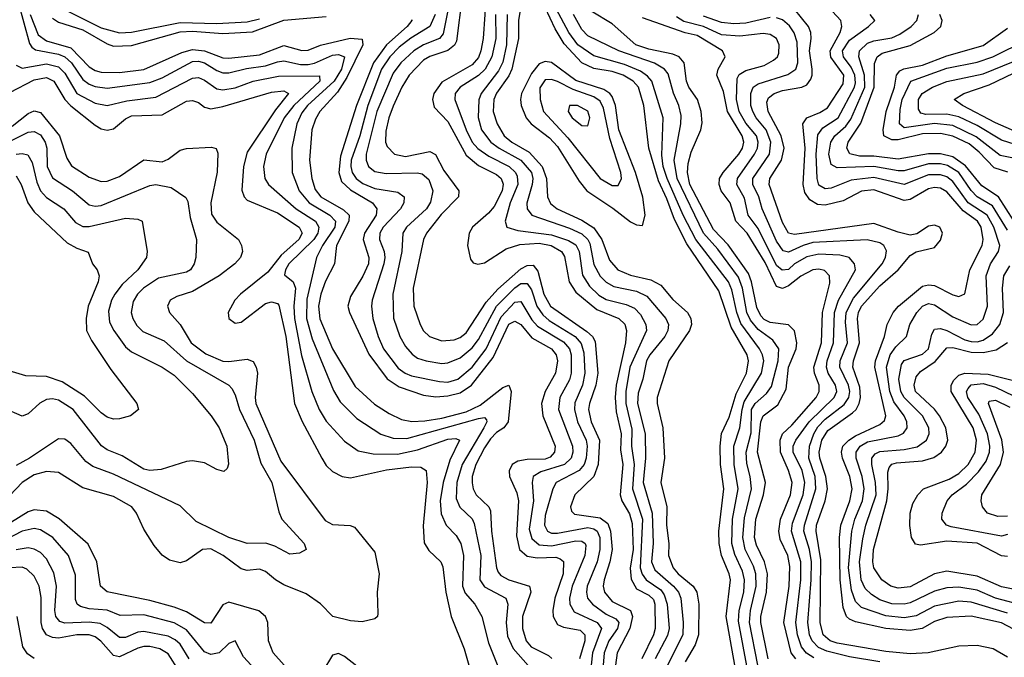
# Model space of a CAD drawing. Header units: inches. Extents: x 501365 to 657855, y 482276 to 547543.
# Tile 401 of 656: x 583702 to 586939, y 512756 to 514852. Entities that reach past the tile are written whole.
import ezdxf

# ---------------------------------------------------------------- set-up
doc = ezdxf.new("R2010")
doc.units = ezdxf.units.IN
doc.header["$MEASUREMENT"] = 0
doc.layers.add('A5581', color=7, linetype='Continuous')

msp = doc.modelspace()

# ---------------------------------------------------------------- linework, layer by layer
at = {"layer": 'A5581', "color": 5}
for points, elevation in [([(586096.2, 512710), (586065.9, 512874.1), (586068, 512910), (586082.5, 512970), (586084.8, 513010), (586078.6, 513038.6), (586053.1, 513093.1), (586043.4, 513130), (586046.1, 513210), (586064.2, 513310), (586050.6, 513390), (586049.5, 513450), (586070.2, 513510), (586076.9, 513570), (586084.4, 513595.6), (586141.4, 513690), (586148.4, 513730), (586144.5, 513750), (586134.9, 513770), (586073.4, 513853.4), (586060.2, 513890), (586043.6, 513963.6), (586032.6, 513990), (585925.4, 514130), (585883.8, 514210), (585830.6, 514330), (585818, 514370), (585813.1, 514406.9), (585817.5, 514530), (585780.4, 514650), (585766.7, 514666.8), (585742.9, 514682.9), (585690, 514704.5), (585590, 514733.2), (585537.6, 514770), (585508, 514810), (585383.2, 515043.2)], 2560), ([(585237.2, 514950), (585226.2, 514790), (585218.5, 514750), (585210, 514728.4), (585190, 514704.4), (585090, 514647.2), (585063.7, 514610), (585059.4, 514590), (585065.2, 514565.2), (585110, 514517.7), (585170, 514406.8), (585210, 514373.2), (585270, 514343.5), (585285.5, 514330), (585291.7, 514311.6), (585288.6, 514290), (585262.1, 514237.9), (585243.8, 514216.2), (585190.6, 514170), (585179.9, 514150), (585174.4, 514110), (585184.6, 514064.6), (585193.2, 514053.2), (585208.1, 514048.1), (585230, 514053.1), (585301, 514099), (585346.6, 514113.4), (585410, 514117.7), (585449.8, 514109.8), (585482.9, 514090), (585493.1, 514073.1), (585508.8, 513990), (585530, 513956.5), (585599.6, 513899.6), (585671.7, 513870), (585691.5, 513851.5), (585697.6, 513830), (585693.4, 513790), (585663.5, 513650), (585660.1, 513610), (585662.9, 513562.9), (585680.1, 513490), (585677.5, 513437.5), (585685.1, 513390), (585676.2, 513290), (585682.3, 513270), (585707.4, 513227.4), (585716.1, 513196.1), (585719.4, 513110), (585708.7, 513048.7), (585712.1, 513012.1), (585730, 512980.4), (585770, 512959.8), (585785.5, 512945.5), (585790.8, 512930), (585791.2, 512850), (585786, 512830), (585747.4, 512750)], 2520), ([(583696.9, 514910), (583733.7, 514773.8), (583741.7, 514761.7), (583753.6, 514753.6), (583830, 514738.6), (583850, 514730.6), (583872.2, 514710), (583910, 514655.8), (583930, 514639.9), (583950, 514632.4), (583990, 514627.6), (584130, 514645.5), (584170, 514661.6), (584270, 514714.9), (584290, 514716.3), (584310, 514710.9), (584350, 514685.4), (584370, 514677.8), (584390, 514677.1), (584448, 514692), (584510, 514700.8), (584550, 514714.3), (584570, 514716.6), (584625, 514705), (584650, 514704.6), (584671.1, 514708.9), (584730, 514735.2), (584750, 514738), (584769.5, 514730), (584759.7, 514690), (584735.9, 514650), (584648.4, 514570), (584630, 514546.4), (584613.4, 514510), (584596.4, 514430), (584597.3, 514350), (584620.7, 514290), (584653.6, 514250), (584721.6, 514210), (584739.8, 514190), (584737.7, 514170), (584697.6, 514110), (584677.4, 514070), (584646.3, 513933.6), (584645.3, 513870), (584663.2, 513803.2), (584733.4, 513633.4), (584755.5, 513595.5), (584810, 513540.8), (584889.8, 513489.8), (584930, 513476.1), (584975.2, 513475.2), (585210, 513541.3), (585230, 513543.9), (585236.8, 513536.8), (585237.8, 513530), (585228.2, 513510), (585157.3, 513390), (585139.5, 513330), (585137.6, 513277.6), (585149.2, 513249.2), (585190, 513210.6), (585195.9, 513195.9), (585217.8, 513090), (585214.6, 513010), (585230, 512987.6), (585300.4, 512950), (585306.6, 512930), (585301, 512870), (585305.6, 512825.6), (585324.8, 512784.8), (585390.3, 512710.3)], 2360), ([(585115.5, 514910), (585094.3, 514805.7), (585082.5, 514790), (585030, 514770), (584998, 514750), (584955.5, 514710), (584930, 514676.9), (584876.7, 514550), (584841, 514410), (584841.2, 514390), (584848.9, 514370), (584870, 514353.6), (584906.4, 514346.4), (585009.1, 514349.1), (585025.4, 514345.4), (585047, 514327), (585060.3, 514290), (585052.3, 514252.3), (585039.5, 514230), (584974.3, 514170), (584962.1, 514150), (584958.9, 514090), (584928.8, 513950), (584931, 513871), (584951.3, 513810), (584970, 513778.1), (584992.1, 513752.1), (585010, 513739.7), (585038, 513730), (585090, 513721.9), (585110, 513723.6), (585150, 513739.9), (585190, 513773.1), (585210, 513800.6), (585270, 513910.1), (585330, 513970.7), (585350, 513984.5), (585370, 513984.7), (585384.3, 513964.3), (585402.6, 513910), (585421.6, 513881.6), (585443.2, 513863.2), (585527.9, 513810), (585548, 513788), (585556.5, 513756.5), (585560.5, 513690), (585552.6, 513650), (585527.5, 513592.5), (585525.9, 513570), (585535.9, 513530), (585564.7, 513470), (585568.2, 513450), (585564.6, 513410), (585557.6, 513390), (585541.6, 513370), (585465.5, 513330), (585454.5, 513310), (585430, 513222.2), (585427, 513190), (585437.5, 513170), (585450, 513163.8), (585470, 513163.3), (585570, 513181.9), (585590, 513178.3), (585601, 513170), (585609.8, 513150), (585609.8, 513110), (585600.7, 513070), (585567.9, 512990), (585565.6, 512970), (585569.4, 512950), (585585.5, 512930), (585630, 512897.9), (585661.8, 512881.8), (585671.6, 512870), (585667, 512850), (585639.5, 512810), (585624, 512770), (585620.5, 512730)], 2460), ([(585156.8, 514930), (585138.1, 514781.9), (585131.5, 514768.5), (585110, 514751), (585050, 514731.8), (585030, 514719.2), (584982.1, 514670), (584957.9, 514630), (584930, 514568.5), (584915.3, 514530), (584906.1, 514486.1), (584905.2, 514450), (584910, 514434.9), (584934, 514410), (584970, 514402.7), (585050, 514418.9), (585069.5, 514409.5), (585096.9, 514356.9), (585145.7, 514290), (585144.3, 514270), (585088.2, 514211.8), (585039.3, 514150), (585029.3, 514130), (584995.3, 513970), (584998.1, 513910), (585018.3, 513850), (585030, 513829.5), (585049.5, 513810), (585090, 513795.8), (585130, 513799.7), (585150, 513807.6), (585170, 513823), (585236.2, 513923.8), (585274.3, 513965.7), (585350, 514033.3), (585370, 514044), (585390, 514045.5), (585405.7, 514025.7), (585425.4, 513950), (585446.9, 513910), (585566.5, 513826.5), (585585, 513810), (585593.7, 513793.7), (585602.6, 513690), (585596.3, 513650), (585575.3, 513590), (585572.5, 513570), (585581.4, 513530), (585608.2, 513470), (585604.1, 513390), (585589.4, 513350), (585526.9, 513290), (585512.6, 513250), (585516, 513236), (585526.2, 513226.2), (585610, 513214.5), (585635.2, 513195.2), (585644, 513170), (585649.8, 513110), (585642.7, 513070), (585624, 513010), (585620.9, 512990), (585624.8, 512970), (585650, 512939.4), (585710, 512910), (585717, 512890), (585708.3, 512850), (585666.7, 512770), (585660.8, 512730)], 2480), ([(586990, 512837.5), (586930, 512868.8), (586830, 512890.9), (586750, 512886.6), (586710, 512873.7), (586669.5, 512850.5), (586630, 512843.2), (586550, 512850.4), (586450, 512872.5), (586430, 512880.7), (586420.6, 512890), (586410, 512919.8), (586399.7, 513010), (586397, 513150), (586402.1, 513190), (586431.6, 513270), (586438.8, 513310), (586431.6, 513350), (586407.2, 513410), (586403.9, 513430), (586408.7, 513450), (586427.8, 513470), (586450, 513484.3), (586530, 513521.6), (586545.7, 513534.3), (586550.2, 513550), (586514.1, 513710), (586515.8, 513730), (586545.5, 513810), (586553.9, 513850), (586573.4, 513890), (586591.1, 513910), (586670, 513976.1), (586690, 513980.7), (586710, 513978.3), (586770, 513947.3), (586790, 513942.3), (586809.4, 513950.6), (586826.1, 514030), (586866.2, 514110), (586870, 514130), (586863.4, 514170), (586851.3, 514190), (586803.7, 514223.7), (586750, 514286.8), (586730, 514297.9), (586710, 514300.5), (586690, 514295.8), (586630, 514261.2), (586610, 514258), (586510, 514292.6), (586470, 514288.1), (586410, 514257.1), (586350, 514242.5), (586324.9, 514244.9), (586299.8, 514259.8), (586283.9, 514283.9), (586278.2, 514310), (586285, 514430), (586277.1, 514510), (586290.4, 514529.6), (586333.3, 514546.7), (586357.9, 514562.1), (586410, 514641.3), (586411.7, 514670), (586368.7, 514728.7), (586366.5, 514750), (586399.5, 514810), (586405.3, 514830), (586402, 514850), (586345.9, 514910)], 2380), ([(583847.1, 514887.1), (583970, 514825.7), (584030, 514808.7), (584070, 514811.1), (584230, 514843.6), (584350, 514839.8), (584450, 514845.3), (584490, 514855.3)], 2440), ([(585349, 514890), (585342.1, 514850), (585342.2, 514790), (585320.2, 514690), (585310, 514668), (585269.5, 514610.5), (585260.9, 514590), (585258.2, 514550), (585271.5, 514510), (585295.4, 514470), (585319.9, 514450), (585376.7, 514416.7), (585419.3, 514370), (585433.8, 514330), (585437.9, 514270), (585447.7, 514247.7), (585469.1, 514230), (585550, 514193.5), (585590, 514168.3), (585615.9, 514130), (585641.1, 514061.1), (585668.7, 514030), (585710, 514012), (585776.9, 513996.9), (585810, 513979.7), (585850, 513932.5), (585897.4, 513890), (585909.1, 513870), (585910.7, 513850), (585904.5, 513830), (585836.7, 513730), (585797.9, 513610), (585797.6, 513590), (585816.2, 513510), (585821.7, 513410), (585809.6, 513330), (585830.1, 513250), (585828.7, 513190), (585835.9, 513130), (585835.1, 513090), (585850.1, 513050), (585866.8, 513030), (585916.6, 512990), (585928.4, 512970), (585935.2, 512930), (585934.2, 512830), (585923.2, 512796.8), (585890, 512740.7)], 2580), ([(586053.1, 512730), (586025.1, 512890), (586038.7, 513010), (586034.9, 513030), (586009.7, 513090), (586001.6, 513130), (586000.2, 513170), (586017.5, 513310), (586006.4, 513390), (586004.6, 513450), (586010, 513491.6), (586034.5, 513545.5), (586057.9, 513622.1), (586091.5, 513690), (586097.8, 513730), (586093.7, 513750), (586041.3, 513841.3), (586000.6, 513960.6), (585895.2, 514115.2), (585854.9, 514194.9), (585830, 514263.8), (585802, 514322), (585770.2, 514430), (585753.9, 514570), (585736.5, 514630), (585719, 514650), (585686.4, 514670), (585650, 514681.8), (585590, 514692.2), (585550, 514710.4), (585492.5, 514772.5), (585462.7, 514822.7), (585430, 514892.1)], 2580), ([(586163.2, 512750), (586138.8, 512870), (586139, 512890), (586157.9, 512970), (586160.2, 513030), (586151.2, 513070), (586124.3, 513124.3), (586118.2, 513150), (586122.7, 513210), (586147.9, 513290), (586154, 513330), (586127.8, 513430), (586139.3, 513530), (586146.3, 513550), (586194.7, 513585.3), (586222.6, 513637.4), (586230, 513710), (586254.6, 513770), (586257.7, 513790), (586250, 513828.8), (586230, 513849.4), (586170, 513856.1), (586150, 513866.2), (586138.8, 513878.8), (586125.8, 513905.8), (586108.1, 513990), (586097.8, 514017.8), (586031.6, 514111.6), (585982.7, 514162.7), (585905.8, 514310), (585897.2, 514350), (585900.4, 514379.6), (585910, 514416.9), (585941.9, 514490), (585946.4, 514513.6), (585942.4, 514550), (585930.5, 514590), (585901.7, 514630), (585894.1, 514650), (585886.4, 514710), (585870, 514730), (585850, 514738.7), (585770, 514755), (585728.3, 514770), (585650, 514839), (585580.6, 514880.6)], 2520), ([(586950, 512755.8), (586902.9, 512782.9), (586850, 512794), (586790, 512792.4), (586689.2, 512770.8), (586630, 512766.8), (586550, 512774.6), (586390, 512801.6), (586366.4, 512810), (586343.7, 512830), (586333.8, 512870), (586336.1, 513076.1), (586320.2, 513170), (586321.8, 513190), (586350.2, 513270), (586357.9, 513310), (586352.8, 513350), (586332.4, 513410), (586330.8, 513430), (586339.8, 513470), (586358.6, 513501.4), (586440.3, 513559.7), (586451.8, 513570), (586462.5, 513590), (586466.4, 513610), (586464, 513644), (586441.6, 513710), (586443.8, 513730), (586462.9, 513790), (586456.5, 513870), (586459.8, 513890), (586470.2, 513910), (586530, 513977.5), (586590, 514029.4), (586630, 514076.6), (586650, 514089.4), (586710, 514103.4), (586730, 514127.1), (586736.1, 514150), (586727.1, 514170), (586710, 514177.1), (586690, 514173), (586651.3, 514148.7), (586630, 514144.3), (586590, 514153.2), (586510, 514182), (586250, 514145.6), (586230, 514150.9), (586210, 514185.5), (586166, 514310), (586167.9, 514330), (586207, 514390), (586215.4, 514430), (586205.7, 514470), (586163, 514550), (586158.6, 514581.4), (586164.1, 514595.9), (586182.4, 514610), (586210, 514619.6), (586273.5, 514630), (586290, 514638.7), (586302.8, 514657.2), (586307.7, 514670), (586307.3, 514690), (586298.8, 514750), (586304.6, 514790), (586303.1, 514810), (586295.2, 514830), (586250, 514887.4)], 2420), ([(583736.3, 514870), (583763.1, 514803.1), (583790, 514782.7), (583870, 514759.5), (583930, 514697.7), (583950, 514684.9), (583970, 514679.6), (584030, 514678.6), (584110, 514688.2), (584235, 514745), (584270, 514754.9), (584310, 514750.5), (584370, 514727), (584390, 514726.3), (584490, 514737.3), (584570, 514767.5), (584630, 514751.1), (584650, 514752.4), (584691.5, 514768.5), (584788.9, 514791.1), (584828.4, 514788.4), (584830.3, 514770), (584777.8, 514662.2), (584746.4, 514613.6), (584689.1, 514550), (584674.3, 514525.7), (584662.2, 514490), (584654.9, 514390), (584662.1, 514330), (584673.8, 514293.8), (584691.9, 514270), (584767.1, 514227.1), (584784.7, 514210), (584783.9, 514190), (584743.4, 514110), (584737.2, 514050), (584707.3, 513992.7), (584691.7, 513950), (584684.2, 513910), (584689, 513869), (584730.2, 513770.2), (584805.5, 513645.6), (584868.1, 513588.1), (584917.1, 513557.1), (584957.7, 513537.7), (584990.8, 513530.8), (585033.5, 513533.5), (585090, 513542.2), (585170, 513563.1), (585215.8, 513584.2), (585290, 513643.3), (585310.2, 513650), (585318.4, 513630), (585307.8, 513530), (585293.5, 513510), (585270, 513495), (585250, 513474.3), (585230, 513444.2), (585201.2, 513390), (585190.1, 513350.1), (585189.6, 513329.5), (585192.9, 513310), (585203, 513290), (585245, 513250), (585250, 513237.2), (585253.2, 513170), (585269.5, 513050), (585275.1, 513035.1), (585284.2, 513024.2), (585310, 513010.3), (585378.1, 512990), (585382.4, 512970), (585355.7, 512890), (585355.2, 512850), (585367.1, 512810), (585383.2, 512790), (585441.1, 512761.1), (585451.5, 512751.5)], 2380), ([(583810, 514857.2), (583830, 514844.6), (583910, 514818.6), (583990, 514772.5), (584010, 514765.7), (584070, 514767.9), (584230, 514812.8), (584270, 514814.3), (584370, 514806.7), (584467.9, 514812.1), (584570, 514851.2), (584710, 514862.9)], 2420), ([(584990, 514852.7), (584991.5, 514850), (584976.4, 514830), (584908.4, 514770), (584865.3, 514710), (584809.4, 514570), (584756.8, 514403.2), (584751.1, 514350), (584760.3, 514320.3), (584790, 514293), (584862.3, 514250), (584876.6, 514230), (584873.8, 514210), (584835.4, 514150), (584831.7, 514130), (584849.5, 514070), (584848.4, 514050), (584830.6, 514009.4), (584790, 513942.1), (584780.9, 513910), (584786, 513890), (584850, 513752.1), (584910, 513671.8), (584950, 513644.9), (585030, 513617.9), (585070, 513612.6), (585110, 513614.9), (585150, 513625.8), (585187.8, 513650), (585258.9, 513741.1), (585310, 513851.3), (585330, 513861.5), (585350, 513850.4), (585385.9, 513805.9), (585450.3, 513770.3), (585466.2, 513750), (585469.8, 513730), (585463.2, 513690), (585429.8, 513630), (585417.7, 513590), (585422.1, 513550), (585462.1, 513450), (585460.9, 513430), (585445.9, 513414.1), (585430, 513407.4), (585370, 513406.1), (585339.4, 513400.6), (585321.2, 513390), (585310.9, 513369.1), (585312.3, 513350), (585336.3, 513296.3), (585342.4, 513270), (585335.4, 513155.4), (585345.3, 513110), (585370, 513088.1), (585403.2, 513083.2), (585464.4, 513084.4), (585479.5, 513079.5), (585490.1, 513070.1), (585489.4, 513030), (585461.3, 512950), (585454.7, 512910), (585456.1, 512890), (585470, 512863), (585490, 512854.4), (585544.5, 512844.5), (585560.5, 512830), (585560.5, 512810), (585542.4, 512750)], 2420), ([(585068.5, 514870), (585050.4, 514829.6), (584988.3, 514791.7), (584950, 514762.3), (584919.1, 514730), (584891.5, 514690), (584846.4, 514570), (584820.5, 514470), (584791.9, 514390), (584790.3, 514370), (584794.9, 514350), (584808.2, 514330), (584830, 514314.1), (584870, 514297.5), (584944.9, 514284.9), (584966.3, 514270), (584965.5, 514250), (584954, 514230), (584897.4, 514170), (584886, 514150), (584884.9, 514130), (584899.8, 514090), (584902, 514070), (584899.6, 514050), (584861.3, 513930), (584859, 513910), (584863.6, 513870), (584881, 513810), (584898.1, 513770), (584946.5, 513706.5), (584969.5, 513689.5), (584990, 513681.6), (585082.2, 513662.2), (585110, 513660.7), (585142.8, 513670), (585190, 513709.8), (585235.4, 513770), (585284.7, 513875.3), (585330, 513923), (585350, 513926.1), (585385.8, 513865.9), (585404, 513844), (585490, 513792.7), (585510, 513770), (585515.4, 513750), (585515, 513690), (585510, 513668.2), (585477.5, 513610), (585473.9, 513570), (585519.1, 513450), (585520.6, 513430), (585515.1, 513410), (585492.9, 513390), (585414.9, 513365.1), (585390.6, 513350), (585386.5, 513330), (585391.6, 513270), (585376.8, 513176.8), (585386, 513146), (585410, 513124.9), (585450, 513122.3), (585530, 513138.8), (585550, 513137.8), (585560.9, 513130), (585562.9, 513122.9), (585560.3, 513090), (585518.6, 512990), (585509.8, 512950), (585510.7, 512930), (585525.2, 512905.2), (585601, 512870), (585614.7, 512850), (585584.9, 512770), (585581, 512730)], 2440), ([(585266.7, 514870), (585267, 514790), (585254.8, 514730), (585232.8, 514690), (585210, 514668.9), (585150.1, 514630), (585133.6, 514610), (585132.8, 514590), (585170.1, 514489.9), (585189.7, 514449.7), (585208.7, 514428.7), (585244.1, 514404.1), (585310.8, 514370), (585332.4, 514350), (585337.9, 514337.9), (585339.5, 514310), (585315, 514250), (585298.4, 514190), (585303.2, 514170), (585339.4, 514159.4), (585450, 514144.8), (585506.1, 514126.1), (585530, 514111.6), (585541.9, 514090), (585552.2, 514012.2), (585575.7, 513975.7), (585606.6, 513946.6), (585630, 513931.7), (585696, 513916), (585723.7, 513903.7), (585743.2, 513883.2), (585761.2, 513850), (585762.5, 513830), (585708.4, 513710), (585695.1, 513630), (585694.5, 513590), (585714.5, 513505.5), (585713.6, 513450), (585722.1, 513390), (585716.8, 513310), (585749.4, 513210), (585742.5, 513050), (585748.5, 513028.5), (585761.8, 513010), (585810, 512977.3), (585821.5, 512961.5), (585830.3, 512930), (585837.6, 512850), (585832.2, 512827.8), (585791.2, 512750)], 2540), ([(585304.5, 514870), (585302.8, 514770), (585290, 514713.2), (585275.9, 514684.1), (585219.3, 514610), (585211.2, 514588.8), (585208.9, 514531.1), (585219.9, 514490), (585251.4, 514450), (585278.2, 514430), (585350, 514390.7), (585384.8, 514350), (585389.3, 514330), (585387.1, 514310), (585369.1, 514249.1), (585370.9, 514230), (585385.5, 514210), (585510, 514166.5), (585550, 514148), (585569.5, 514130), (585576.3, 514116.3), (585590, 514047.8), (585610, 514009), (585630, 513989.7), (585655.3, 513975.3), (585730, 513959.6), (585763.7, 513943.7), (585826.1, 513870), (585835.5, 513850), (585832.6, 513830), (585822.9, 513810), (585773.6, 513750), (585762.6, 513730), (585750.8, 513670), (585735.5, 513624.5), (585733.2, 513590), (585759, 513490), (585759.8, 513410), (585752.1, 513330), (585781.3, 513230), (585784.9, 513130), (585779.6, 513070), (585790, 513043.3), (585852.1, 512990), (585868.4, 512970), (585875.3, 512950), (585883.9, 512870), (585882, 512830), (585832.1, 512730)], 2560), ([(586128.8, 512730), (586101.7, 512870), (586105.1, 512910), (586123.7, 512990), (586122.7, 513030), (586115.1, 513055.1), (586087.5, 513110), (586079.5, 513150), (586085.4, 513214.6), (586108.6, 513310), (586104.1, 513350), (586092.6, 513392.6), (586090.7, 513430), (586106.6, 513493.4), (586108, 513570), (586120.1, 513590), (586157.4, 513622.6), (586173.7, 513646.3), (586195.8, 513730), (586197.8, 513770), (586178.8, 513798.8), (586130, 513833.2), (586104.3, 513864.3), (586093.2, 513890), (586078.4, 513970), (586065.8, 514005.8), (585997.7, 514097.7), (585950.5, 514150), (585863.4, 514330), (585853.3, 514390), (585875.8, 514510), (585876.8, 514536.8), (585869.6, 514570), (585851.1, 514611.1), (585833.8, 514673.8), (585821.7, 514690), (585789.1, 514709.1), (585671.6, 514750), (585570, 514799.4), (585550, 514819.7), (585522.5, 514870)], 2540), ([(586254.3, 512750), (586238.4, 512770), (586214.6, 512870), (586232.5, 512990), (586233.9, 513053.9), (586227.2, 513090), (586202.9, 513142.9), (586197.5, 513170), (586203.1, 513210), (586236.8, 513290), (586241.7, 513330), (586230, 513370), (586203.1, 513430), (586202, 513470), (586210.2, 513490), (586241, 513519), (586320.2, 513610), (586330.2, 513630), (586330.8, 513650), (586315.4, 513690), (586313.5, 513710), (586338, 513790), (586341.5, 513890), (586365.5, 513985.5), (586364.6, 514010), (586347.9, 514027.9), (586330, 514032), (586310, 514029.9), (586270, 514009.1), (586230, 513976.9), (586210, 513967.9), (586190, 513975), (586153.4, 514053.4), (586093.7, 514150), (586056.4, 514190), (586038, 514250), (586008.4, 514290), (586001.3, 514310), (586003.3, 514330), (586015, 514350), (586066.2, 514410), (586078.1, 514430), (586083.1, 514450), (586076.9, 514470), (586029.4, 514550), (586016.5, 514616.5), (585994.5, 514670), (585998, 514690), (586021.4, 514730), (586013.2, 514750), (585930, 514800.1), (585889.6, 514809.6), (585750, 514858.3)], 2480), ([(586313.6, 512753.6), (586288.7, 512768.7), (586272.5, 512790), (586259.8, 512830), (586253.9, 512870), (586270.3, 513010), (586270.5, 513070), (586239.5, 513170), (586243.4, 513196.6), (586278.5, 513290), (586284, 513330), (586274.3, 513370), (586245, 513430), (586244.7, 513450), (586254.2, 513470), (586297.6, 513530), (586379.4, 513610), (586388.3, 513630), (586384.5, 513650), (586360.5, 513690), (586354.6, 513710), (586357, 513730), (586378.2, 513790), (586381.4, 513890), (586394, 513930), (586449.9, 514030), (586446.7, 514050), (586429, 514070), (586398.1, 514078.1), (586330, 514081.3), (586290, 514072.6), (586250, 514049.7), (586230, 514030.5), (586208.8, 514028.8), (586190, 514044.4), (586130, 514166.2), (586097.4, 514210), (586085.3, 514265.3), (586060.4, 514310), (586062.4, 514330), (586118.1, 514410), (586127.5, 514430), (586130.4, 514450), (586124.5, 514470), (586090, 514511.8), (586067.6, 514550), (586058.8, 514590), (586061.1, 514658.9), (586068.1, 514671.9), (586090, 514685.8), (586150, 514701.3), (586180.9, 514719.1), (586193.6, 514730), (586198.1, 514741.9), (586198.9, 514770), (586190.4, 514790.4), (586170, 514804.1), (586146.9, 514806.9), (586070, 514798.3), (586010, 514802.3), (585950, 514830.5), (585886, 514846), (585861.8, 514861.8)], 2460), ([(586170, 514859.1), (586090, 514841.3), (586050, 514838.3), (586010, 514843), (585950, 514864.4)], 2440), ([(586530, 512741.2), (586430, 512756.8), (586356.1, 512776.1), (586328, 512788), (586307.7, 512810), (586299.1, 512830), (586293.5, 512870), (586304.8, 513010), (586305, 513070), (586298.5, 513110), (586280.7, 513170), (586282.3, 513190), (586319.1, 513310), (586317.2, 513350), (586296.7, 513410), (586298.3, 513450), (586312.7, 513490), (586326.5, 513513.5), (586350, 513538.9), (586412.6, 513587.4), (586428.1, 513610), (586431, 513630), (586426.8, 513650), (586398.5, 513710), (586400.1, 513730), (586423.4, 513790), (586417.5, 513857.5), (586419.3, 513890), (586443, 513937), (586537.2, 514050), (586548.3, 514070), (586552, 514092), (586543.2, 514110), (586530, 514118.2), (586488.1, 514128.1), (586310, 514119.4), (586277.5, 514110), (586230, 514088.2), (586212.2, 514092.2), (586190, 514123.7), (586143.2, 514230), (586132.1, 514270), (586112.3, 514310), (586112.5, 514330), (586167.7, 514410), (586171.4, 514450), (586156.1, 514490), (586123, 514530), (586112.2, 514550), (586106.1, 514570), (586105.5, 514610), (586113.8, 514630), (586130, 514641.9), (586227.9, 514672.1), (586254, 514690), (586260, 514710), (586258, 514778), (586248.9, 514808.9), (586232.6, 514832.6), (586210, 514851.4), (586190, 514858.1)], 2440), ([(586950, 512900.5), (586830, 512936.5), (586790, 512939.8), (586710, 512924.2), (586650, 512891.8), (586610, 512885.1), (586550, 512891.4), (586470, 512919.6), (586450, 512939.2), (586436.5, 512976.5), (586427.3, 513050), (586438, 513170), (586448.3, 513210), (586473, 513270), (586478.8, 513310), (586471.7, 513350), (586452.3, 513410), (586452.8, 513430), (586465.4, 513450), (586490, 513463.9), (586590, 513483.4), (586607.5, 513492.5), (586619.7, 513510), (586618.9, 513530), (586609.6, 513550), (586576.2, 513596.2), (586563.1, 513630), (586552, 513710), (586563.8, 513750), (586582.9, 513777.1), (586617.5, 513810), (586628.7, 513850), (586652, 513890), (586670, 513910.1), (586690, 513918.7), (586710, 513914.9), (586770, 513874.7), (586830, 513848.9), (586850, 513850.1), (586870, 513868), (586884.4, 513910), (586879.9, 514010), (586894.4, 514050), (586920.1, 514090), (586924.3, 514110), (586904.6, 514170), (586883, 514210), (586820.2, 514250), (586770, 514320.3), (586750, 514335.3), (586730, 514342.2), (586690, 514342.2), (586610, 514310.2), (586510, 514333.7), (586435.6, 514324.4), (586370, 514298.4), (586350, 514296.4), (586330, 514308.2), (586324.5, 514330), (586320.3, 514410), (586326.3, 514473.7), (586343.2, 514496.8), (586393.3, 514530), (586447.3, 514630), (586450, 514644.2), (586447.9, 514670), (586435.9, 514695.9), (586410.6, 514730), (586407.2, 514750), (586430, 514785.4), (586492.6, 514830), (586513.3, 514850), (586498.7, 514870)], 2360), ([(586950, 514160.5), (586900.5, 514240.5), (586849.9, 514270), (586830, 514290.5), (586790, 514349.4), (586752.7, 514372.7), (586730, 514378.2), (586690, 514378.5), (586610, 514355.2), (586590, 514354.9), (586510, 514370), (586390, 514365), (586370, 514376), (586361.9, 514410), (586368.9, 514450), (586381.8, 514470), (586417.9, 514502.1), (586435.1, 514524.9), (586480.4, 514630), (586479.7, 514670), (586461.1, 514730), (586462.7, 514750), (586490, 514775.7), (586510, 514783.3), (586570, 514792.5), (586595.7, 514804.3), (586632.6, 514830), (586652.1, 514850), (586657, 514870)], 2340), ([(586970.5, 514190.5), (586920.7, 514270), (586865.5, 514305.5), (586812, 514372), (586770, 514401.3), (586730, 514411), (586690, 514411.8), (586590, 514393.9), (586510, 514403.5), (586463.5, 514403.5), (586431.4, 514411.4), (586421.7, 514430), (586426, 514450), (586467.6, 514512.4), (586511.4, 514630), (586512.1, 514708), (586521.6, 514730), (586537.9, 514742.1), (586630, 514767.7), (586708.9, 514810), (586730.9, 514830), (586734.8, 514850), (586727.6, 514870)], 2320), ([(586950.5, 514350.5), (586905.5, 514365.5), (586857.1, 514417.1), (586823.6, 514443.6), (586770, 514469.3), (586730, 514478.6), (586670, 514477.5), (586590, 514456.8), (586570, 514457.5), (586543.5, 514470), (586540.7, 514490), (586551.4, 514550), (586578.7, 514630), (586585.1, 514670), (586595.5, 514684.5), (586608.8, 514691.2), (586670, 514703.1), (586750, 514733.8), (586870, 514767.5), (586950, 514824.1)], 2280), ([(586970, 514397), (586925.4, 514405.4), (586847, 514467), (586770, 514504), (586710, 514511), (586610, 514496.5), (586595.2, 514510), (586596.6, 514556.6), (586603.1, 514590), (586631.9, 514650), (586750, 514693.5), (586850, 514712.6), (586901.1, 514730), (587014.2, 514785.9)], 2260), ([(583690, 514702.6), (583710, 514693.1), (583790, 514706.8), (583830, 514697.1), (583850, 514676.7), (583890, 514610.1), (583950, 514578), (583990, 514570.4), (584054.2, 514585.8), (584150, 514597.8), (584270, 514659.9), (584290, 514661.8), (584310, 514653.7), (584350, 514625.5), (584370, 514621.8), (584410, 514628.8), (584470, 514650.5), (584553, 514667), (584687.6, 514667.6), (584689.2, 514650), (584603.2, 514570), (584571.8, 514530), (584512, 514410), (584503.9, 514370), (584508.4, 514330), (584520.4, 514310), (584610.5, 514230.5), (584674.1, 514190), (584686, 514170), (584682, 514150), (584669.2, 514130), (584586.5, 514050), (584575.9, 514030), (584572.8, 514012.8), (584601.2, 513990), (584609.3, 513970), (584603.4, 513910), (584605.7, 513870), (584628.2, 513748.2), (584662.4, 513630), (584686.3, 513570), (584710, 513532.5), (584770, 513465.9), (584814.9, 513434.9), (584864.2, 513424.2), (584944, 513424), (585010, 513438), (585110, 513473), (585135.6, 513475.6), (585148.1, 513470), (585116.1, 513403.9), (585094.8, 513330), (585084.7, 513270), (585087.7, 513227.7), (585103.8, 513190), (585136.6, 513156.6), (585152.7, 513130), (585161, 513090), (585157.4, 512990), (585166.6, 512966.6), (585198.5, 512930), (585221.4, 512890), (585242.9, 512802.9), (585305, 512650)], 2340), ([(586995.4, 514435.4), (586930, 514456.2), (586850, 514504.5), (586790, 514532.8), (586750, 514541.9), (586680.8, 514540.8), (586665.1, 514545.1), (586657.7, 514557.7), (586657.1, 514590), (586668.8, 514610), (586703.2, 514630), (586750, 514649.3), (586870, 514674.2), (586970, 514715.2)], 2240), ([(583670, 514612.7), (583750, 514654.3), (583790, 514661.8), (583814.7, 514650), (583850.3, 514590.3), (583870, 514568.6), (583950, 514505.2), (583970, 514493.3), (583990, 514489.1), (584010, 514493.9), (584050, 514526.6), (584070, 514536.2), (584170, 514539.4), (584250, 514584.1), (584270, 514587.1), (584290, 514579.9), (584310, 514564.9), (584330, 514559), (584370, 514566.5), (584530, 514614.5), (584570, 514618), (584585.7, 514610), (584543.5, 514556.5), (584450, 514416.2), (584437.9, 514370), (584432.2, 514292.2), (584440.5, 514270), (584450, 514259.1), (584550, 514216.9), (584621.1, 514170), (584630.6, 514150), (584620.2, 514130), (584562.2, 514077.8), (584517.8, 514022.2), (584428.1, 513950), (584409.7, 513930), (584387.2, 513890), (584389.6, 513870), (584410, 513854.4), (584430, 513858.2), (584510, 513919.4), (584530, 513924.4), (584550, 513919), (584553.8, 513913.8), (584576.6, 513810), (584605.2, 513590), (584630.6, 513530.6), (584695.6, 513410), (584710, 513386.8), (584730, 513366.5), (584762.3, 513350), (584790, 513346.1), (584908, 513372), (584990, 513381.7), (585021.3, 513381.3), (585038.5, 513370), (585042, 513330), (585028.4, 513188.4), (585032, 513132), (585046.9, 513106.9), (585087, 513070), (585093, 513053), (585102.6, 512970), (585120.6, 512890), (585163.1, 512783.1), (585178.9, 512730)], 2320), ([(587023.7, 514463.7), (586910, 514513.2), (586801.4, 514570), (586774.6, 514590), (586806.6, 514610), (586890, 514638), (586970, 514676.2)], 2220), ([(583677.4, 514502.6), (583730, 514544.3), (583750, 514552.4), (583770, 514547.1), (583833.2, 514470), (583857, 514397), (583872.2, 514372.2), (583930, 514334.3), (583970, 514320.3), (583990, 514321.9), (584030, 514336.4), (584110, 514391), (584170, 514385.3), (584190, 514393.8), (584230, 514423), (584250, 514428.6), (584332.7, 514432.7), (584348.4, 514428.4), (584353, 514413), (584351.1, 514351.1), (584330.6, 514250), (584332.7, 514212.7), (584350, 514186), (584421.7, 514130), (584431.6, 514110), (584434.4, 514090), (584427.5, 514070), (584409.5, 514050), (584357.9, 514010), (584270, 513958.9), (584218.2, 513941.8), (584196.9, 513930), (584187.6, 513910), (584194.2, 513890), (584229.8, 513849.8), (584265.2, 513790), (584314, 513754), (584370, 513729.8), (584390, 513728.2), (584450, 513735.7), (584470, 513728.4), (584479.9, 513710), (584483.8, 513690), (584476.2, 513610), (584478.1, 513590), (584561, 513401), (584705.9, 513205.9), (584730, 513192.6), (584789, 513189), (584803.3, 513183.2), (584870, 513101.6), (584883.5, 513030), (584877.2, 512970), (584880, 512900.1), (584878, 512890), (584870, 512882.6), (584828.2, 512871.8), (584790, 512875.1), (584731.1, 512890), (584691.1, 512931.1), (584644, 512964), (584570, 512994.1), (584543.1, 513010), (584510, 513037.9), (584490, 513045), (584450, 513040.7), (584430, 513047), (584370.7, 513090.7), (584330, 513112.2), (584302.9, 513110), (584250, 513072.6), (584230, 513066.4), (584194.8, 513074.8), (584170, 513091.6), (584143.6, 513123.6), (584110, 513176.8), (584086.3, 513230), (584070.5, 513250.5), (584010, 513283.9), (583910, 513312.8), (583830, 513363.4), (583790, 513367), (583750, 513356), (583710.1, 513330), (583670, 513287.8)], 2280), ([(583668.5, 514451.5), (583730, 514482.3), (583750, 514484.5), (583770, 514473.5), (583786, 514450), (583791.7, 514430), (583792.8, 514370), (583810, 514332), (583875.9, 514290), (583930, 514243), (583950, 514238.8), (583970, 514241.7), (584130, 514307.5), (584150, 514310.1), (584200.1, 514300.1), (584247.7, 514267.7), (584254.7, 514254.7), (584262.2, 514202.2), (584283.7, 514130), (584281.3, 514070), (584275.8, 514050), (584263.2, 514030), (584250, 514022), (584158.1, 514001.9), (584108.8, 513970), (584089.2, 513950), (584074.7, 513925.3), (584068.9, 513890), (584074, 513870), (584086.6, 513846.6), (584106.6, 513826.6), (584176.5, 513796.5), (584250, 513730.7), (584389.3, 513650), (584399, 513639), (584410, 513618.9), (584424.2, 513570), (584473.3, 513470), (584494.5, 513394.5), (584531.3, 513330), (584554, 513234), (584564.1, 513210), (584637.6, 513130), (584644.4, 513110), (584622.2, 513097.8), (584590, 513094.2), (584540.6, 513120.6), (584510.7, 513130.7), (584449.9, 513129.9), (584390, 513149.9), (584282.5, 513202.5), (584230, 513253.3), (584010, 513358.2), (583942.5, 513382.5), (583919.8, 513399.8), (583870, 513458.5), (583850, 513473.3), (583830, 513474.4), (583734, 513410), (583690, 513386.6)], 2260), ([(583690.1, 514410.1), (583710, 514412.9), (583728.3, 514408.3), (583743, 514383), (583758.5, 514318.5), (583770, 514289.6), (583790, 514267.5), (583846.7, 514230), (583885.1, 514185.1), (583910, 514172.8), (583930, 514172.6), (584050, 514199.6), (584090, 514196.3), (584104.2, 514190), (584121.6, 514090), (584119, 514070), (584090.6, 514030), (584038.8, 513981.2), (584014.7, 513950), (584004, 513930), (583993.7, 513893.7), (583997.5, 513857.5), (584011, 513830), (584050, 513777.1), (584070, 513760.5), (584170, 513710.1), (584210, 513683.3), (584270, 513623.5), (584331.4, 513550), (584357.6, 513510), (584382.8, 513450), (584389, 513391), (584383.7, 513376.3), (584373, 513367), (584350, 513373.5), (584310, 513394.8), (584270, 513401.4), (584250, 513399.1), (584166.9, 513373.1), (584130.1, 513369.9), (584110, 513373.9), (584038.4, 513418.4), (583990, 513438.2), (583970.9, 513450.9), (583877.7, 513570), (583830, 513600.8), (583810, 513605.8), (583790, 513603.4), (583768.5, 513591.5), (583730, 513556.2), (583710, 513549), (583650, 513575)], 2240), ([(583690, 514338.5), (583707.2, 514310), (583728.3, 514250), (583750, 514221), (583858.2, 514118.2), (583890, 514100.6), (583927.5, 514087.5), (583941.3, 514050), (583956.5, 514030), (583963.5, 514010), (583960.4, 513990), (583927.4, 513910), (583920.1, 513870), (583921.6, 513830), (583937.5, 513797.5), (584001.5, 513701.5), (584086.7, 513590), (584092.2, 513570), (584066.8, 513550), (584030, 513539.8), (584010, 513539.2), (583990, 513545), (583970, 513559.4), (583914.7, 513614.7), (583841.3, 513661.3), (583790, 513679.2), (583721.7, 513681.7), (583630, 513708.1)], 2220), ([(587010, 512923.5), (586910, 512950.4), (586850, 512976.5), (586790, 512985.7), (586750, 512983.5), (586710, 512973.4), (586630, 512934.8), (586610, 512930.4), (586570, 512931.9), (586530, 512944.7), (586502.2, 512962.2), (586482.2, 512982.2), (586468.2, 513010), (586463.4, 513070), (586474.5, 513145.5), (586484.3, 513190), (586517.6, 513290), (586516.2, 513330), (586503.3, 513390), (586503.7, 513410), (586514.9, 513425.1), (586530, 513432.4), (586610, 513439), (586652.4, 513447.6), (586684, 513470), (586692.2, 513490), (586691.1, 513510), (586670.8, 513550), (586610, 513609.7), (586599.1, 513630), (586592.5, 513670), (586601.7, 513718.3), (586610, 513731.8), (586670, 513752.2), (586689.9, 513770), (586701.4, 513818.6), (586710, 513834.4), (586730, 513836.5), (586750, 513830.6), (586810, 513799.5), (586830, 513793.9), (586850, 513793.3), (586870, 513799), (586900.9, 513819.1), (586924.1, 513850), (586936.2, 513890), (586932.9, 513970), (586937.4, 514010), (586957, 514043)], 2340), ([(586990, 512975.5), (586930, 512987.7), (586850, 513022.7), (586750, 513039), (586710, 513029.6), (586630, 512987.5), (586590, 512982.5), (586565.7, 512990), (586536.1, 513010), (586510.2, 513050.2), (586506.6, 513070), (586508.7, 513110), (586553.3, 513270), (586557.6, 513310), (586555.9, 513364.1), (586560.5, 513379.5), (586569, 513391), (586584.4, 513395.6), (586670, 513401.5), (586707.1, 513412.9), (586732.6, 513430), (586747.5, 513450), (586753.3, 513470), (586747.3, 513510), (586726.2, 513550), (586710, 513571.3), (586647.4, 513630), (586642.5, 513650), (586650, 513677.5), (586664.1, 513695.9), (586712.1, 513727.9), (586750, 513773.6), (586770, 513774.2), (586830, 513759.5), (586870, 513758.3), (586913, 513767), (586949.4, 513790.6)], 2320), ([(586950, 513087.4), (586930, 513089.4), (586850, 513130.4), (586750, 513137.5), (586664, 513124), (586647.8, 513127.8), (586634.7, 513150), (586628.9, 513188.9), (586629.4, 513230), (586639, 513261), (586654.5, 513290), (586673.1, 513310), (586758.3, 513341.7), (586790, 513360.1), (586820.9, 513390), (586843.8, 513430), (586847.6, 513470), (586837, 513510), (586765, 513630), (586764.5, 513650), (586773.1, 513666.9), (586790, 513683), (586810, 513690.2), (586886.2, 513686.2), (586970, 513665.4)], 2280), ([(586950, 513159.1), (586930, 513153.6), (586764.7, 513184.7), (586749.8, 513190), (586733.7, 513210), (586734.7, 513230), (586751.5, 513270), (586767.7, 513290), (586814.6, 513325.4), (586854.8, 513365.2), (586879.7, 513400.3), (586890.9, 513430), (586891.7, 513450), (586883.8, 513490), (586855.5, 513555.5), (586819.7, 513610), (586815.5, 513630), (586820.3, 513639.7), (586830, 513651.7), (586870, 513655.8), (586910, 513644.1), (586970, 513614.9)], 2260), ([(586950, 513219.8), (586918.3, 513218.3), (586883.8, 513230), (586867.5, 513250), (586863, 513270), (586865.6, 513290), (586926.8, 513390), (586936.7, 513430), (586931.1, 513471.1), (586887.8, 513590), (586890, 513598.3), (586910, 513601), (586957.8, 513577.8)], 2240), ([(584571.7, 512730), (584534.9, 512770), (584519.9, 512810), (584518, 512870), (584510.2, 512890.2), (584488.2, 512908.2), (584390, 512937.4), (584370, 512928), (584330, 512867.7), (584310, 512868.6), (584250, 512904.9), (584210, 512920.9), (584130, 512942.2), (583990, 512971), (583967.9, 512990), (583956.1, 513070), (583927.5, 513127.5), (583831.2, 513211.2), (583790, 513235.6), (583750, 513240.4), (583730, 513234.4), (583610, 513160.6)], 2320), ([(584463.4, 512730), (584437.5, 512757.5), (584410, 512809.6), (584390, 512800.9), (584357.8, 512770), (584330, 512765.3), (584310, 512773.4), (584250, 512846.4), (584210, 512868.6), (584110, 512895.4), (584032.7, 512892.7), (583990, 512910.5), (583930, 512915.4), (583902.3, 512922.3), (583890.5, 512930), (583885.6, 512945.6), (583885.5, 513025.5), (583862.3, 513090), (583811.3, 513150), (583770, 513175), (583750, 513178.7), (583710, 513170.2), (583570, 513097.5)], 2340), ([(584258.7, 512750), (584230, 512799), (584213.5, 512813.5), (584190, 512824.6), (584110, 512840.9), (584090, 512838.3), (584050, 512820.9), (584030, 512820.8), (583990, 512853.6), (583966.6, 512866.6), (583930, 512871.2), (583850, 512867.4), (583833.6, 512873.6), (583821.2, 512890), (583817.7, 512910), (583823, 512990), (583813.8, 513033.8), (583790, 513079.6), (583770, 513099.9), (583750, 513111.4), (583730, 513115.7), (583690, 513109.4)], 2360), ([(584226.7, 512710), (584190, 512767.4), (584163.1, 512783.1), (584130, 512791.1), (584110, 512790.9), (584090, 512785.9), (584030, 512757.2), (584010, 512761.8), (583969.1, 512809.1), (583950, 512823.1), (583930, 512830), (583890, 512829.8), (583830, 512818.9), (583810, 512820.3), (583790, 512829.3), (583777.1, 512850), (583772.9, 512870), (583772.2, 512952.2), (583765.7, 512990), (583750, 513022.5), (583725.2, 513045.2), (583710, 513051.7), (583670, 513049.6)], 2380), ([(583750, 512751.7), (583727.1, 512767.1), (583712.4, 512790), (583693.9, 512890)], 2420), ([(584810, 512726.5), (584770, 512758.2), (584750, 512767.7), (584730, 512762.3), (584698.4, 512710)], 2320)]:
    msp.add_lwpolyline(points, dxfattribs=dict(at, elevation=elevation))
for points, elevation in [([(585430, 514714.9), (585410, 514707), (585384.5, 514675.5), (585351.9, 514610), (585348.2, 514590), (585350.9, 514570), (585367.3, 514530), (585384, 514510), (585443.6, 514463.6), (585470, 514435.7), (585541, 514321), (585566.9, 514290), (585652.6, 514232.6), (585710, 514187.5), (585730, 514177.3), (585750, 514176), (585758.5, 514210), (585751.2, 514268.8), (585726.4, 514350), (585672.4, 514490), (585660.5, 514570), (585650, 514599.5), (585642.3, 514610), (585622.6, 514622.6), (585530, 514652.7), (585450, 514711.3)], 2620), ([(585450, 514656.2), (585430, 514654.8), (585412.2, 514627.8), (585412.9, 514590), (585424.3, 514550), (585504.2, 514464.2), (585610, 514330.1), (585650, 514307.3), (585670, 514307.5), (585680.4, 514330), (585678.7, 514350), (585642.1, 514462.1), (585621.3, 514561.3), (585610, 514584.1), (585590, 514598.2), (585522.3, 514622.3), (585470, 514649.3)], 2640), ([(585535.8, 514570), (585509.2, 514570), (585505.1, 514550), (585518.3, 514530), (585550, 514504.4), (585570, 514503.2), (585576.9, 514530), (585570, 514552.1)], 2660)]:
    msp.add_lwpolyline(points, close=True, dxfattribs=dict(at, elevation=elevation))

doc.saveas('drawing.dxf')
